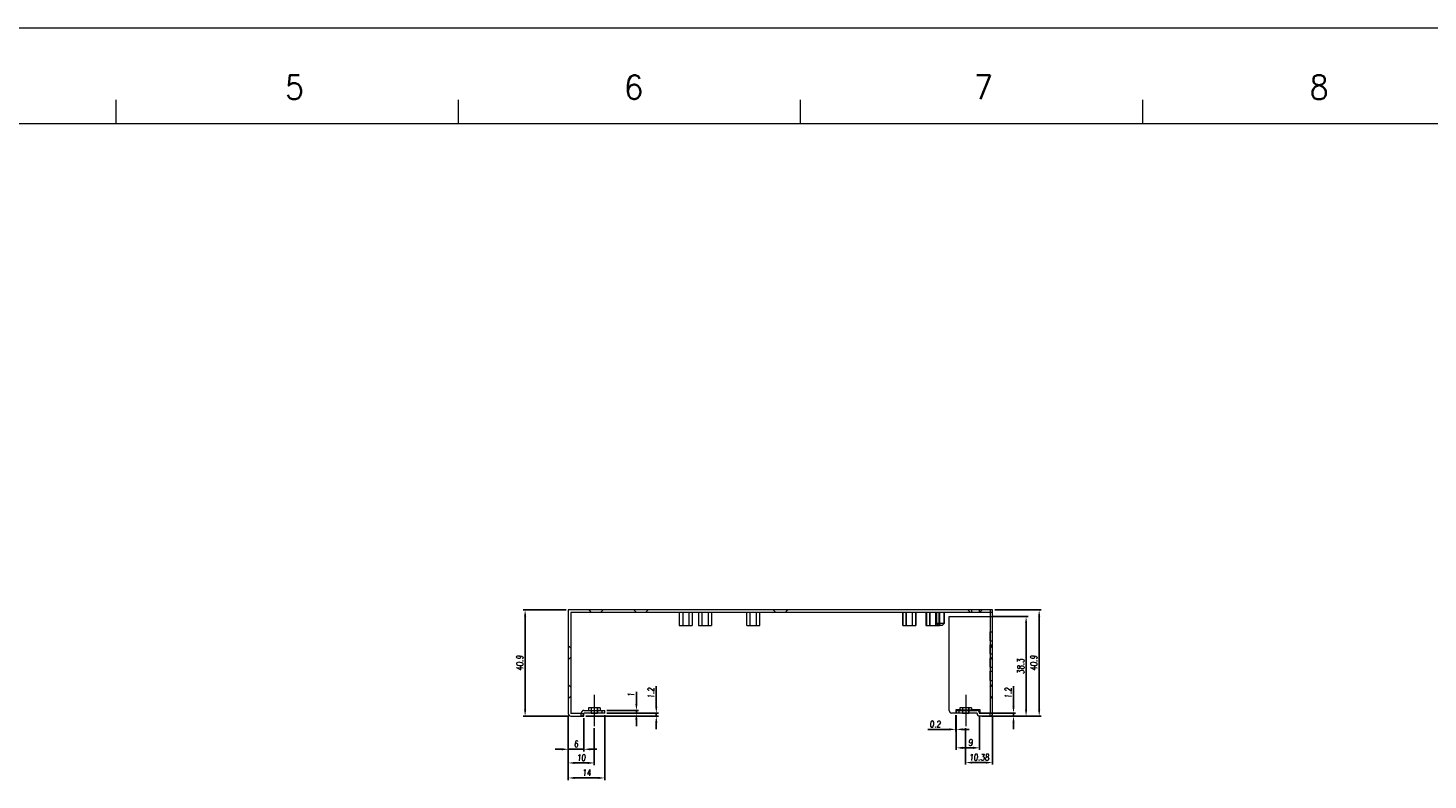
# Model space of a CAD drawing. Header units: millimetres. Extents: x 4497 to 11741, y 5958 to 12619.
# Tile 382 of 424: x 7597 to 8136, y 10029 to 10319. Entities that reach past the tile are written whole.
import ezdxf
from ezdxf.enums import TextEntityAlignment as Align

# ---------------------------------------------------------------- set-up
doc = ezdxf.new("R2010")
doc.units = ezdxf.units.MM
doc.header["$LTSCALE"] = 0.8
doc.header["$PDMODE"] = 3
doc.header["$PDSIZE"] = 0.3125
doc.linetypes.add('CENTER', pattern=[50.8, 31.75, -6.35, 6.35, -6.35])
doc.linetypes.add('HIDDEN', pattern=[9.525, 6.35, -3.175])
doc.layers.get('0').update_dxf_attribs({"linetype": 'CONTINUOUS', "lineweight": 0})
doc.layers.get('Defpoints').update_dxf_attribs({"linetype": 'CONTINUOUS', "lineweight": 0})
for name, color, linetype, lineweight in [('1', 2, 'CENTER', 0), ('2', 3, 'CONTINUOUS', 0), ('3', 5, 'HIDDEN', 0)]:
    doc.layers.add(name, color=color, linetype=linetype, lineweight=lineweight)
doc.styles.get("Standard").update_dxf_attribs({"font": 'romans.shx', "width": 0.8, "oblique": 5, "bigfont": 'whgtxt.shx'})
doc.dimstyles.get("Standard").update_dxf_attribs({"dimtxt": 2.5, "dimasz": 2.5, "dimexe": 0.8, "dimexo": 0.8, "dimgap": 0.8, "dimtad": 1, "dimdsep": 46, "dimtxsty": 'Standard', "dimcen": 0, "dimclrd": 3, "dimclre": 3, "dimclrt": 3, "dimazin": 0, "dimtp": 0.001, "dimtm": 0.001, "dimtfac": 1, "dimtmove": 0, "dimatfit": 3, "dimfxl": 0, "dimtolj": 1, "dimarcsym": 0})

# ---------------------------------------------------------------- blocks, each defined once
blk = doc.blocks.new('*D503')
at = {"layer": '2', "color": 3, "lineweight": -2}
for p, q in [((7805.12, 10053.93), (7805.12, 10040.19)), ((7811.12, 10052.93), (7811.12, 10040.19)), ((7802.62, 10040.99), (7800.12, 10040.99)), ((7805.12, 10040.99), (7811.12, 10040.99)), ((7813.62, 10040.99), (7816.12, 10040.99))]:
    blk.add_line(p, q, dxfattribs=at)
at = {"layer": '2', "color": 3}
for points in [[(7802.62, 10041.4), (7802.62, 10040.57), (7805.12, 10040.99)], [(7813.62, 10041.4), (7813.62, 10040.57), (7811.12, 10040.99)]]:
    blk.add_solid(points, dxfattribs=at)
at = {"layer": 'Defpoints', "color": 0}
for p in [(7805.12, 10054.73), (7811.12, 10053.73), (7811.12, 10040.99)]:
    blk.add_point(p, dxfattribs=at)
at = {"layer": '2', "color": 3, "insert": (7808.12, 10043.04), "char_height": 2.5, "attachment_point": 5}
blk.add_mtext('\\A1;6', dxfattribs=at)
blk = doc.blocks.new('*D504')
at = {"layer": '2', "color": 3, "lineweight": -2}
for p, q in [((7805.12, 10053.93), (7805.12, 10029.15)), ((7819.12, 10054.13), (7819.12, 10029.15)), ((7807.62, 10029.95), (7816.62, 10029.95))]:
    blk.add_line(p, q, dxfattribs=at)
at = {"layer": '2', "color": 3}
for points in [[(7807.62, 10030.37), (7807.62, 10029.54), (7805.12, 10029.95)], [(7816.62, 10030.37), (7816.62, 10029.54), (7819.12, 10029.95)]]:
    blk.add_solid(points, dxfattribs=at)
at = {"layer": 'Defpoints', "color": 0}
for p in [(7805.12, 10054.73), (7819.12, 10054.93), (7819.12, 10029.95)]:
    blk.add_point(p, dxfattribs=at)
at = {"layer": '2', "color": 3, "insert": (7812.12, 10032), "char_height": 2.5, "attachment_point": 5}
blk.add_mtext('\\A1;14', dxfattribs=at)
blk = doc.blocks.new('*D505')
at = {"layer": '2', "color": 3, "lineweight": -2}
for p, q in [((7838.97, 10057.43), (7838.97, 10065.34)), ((7811.92, 10053.73), (7839.77, 10053.73)), ((7819.92, 10054.93), (7839.77, 10054.93)), ((7838.97, 10053.73), (7838.97, 10054.93)), ((7838.97, 10051.23), (7838.97, 10048.73))]:
    blk.add_line(p, q, dxfattribs=at)
at = {"layer": '2', "color": 3}
for points in [[(7838.55, 10057.43), (7839.38, 10057.43), (7838.97, 10054.93)], [(7838.55, 10051.23), (7839.38, 10051.23), (7838.97, 10053.73)]]:
    blk.add_solid(points, dxfattribs=at)
at = {"layer": 'Defpoints', "color": 0}
for p in [(7811.12, 10053.73), (7819.12, 10054.93), (7838.97, 10054.93)]:
    blk.add_point(p, dxfattribs=at)
at = {"layer": '2', "color": 3, "insert": (7836.92, 10062.64), "char_height": 2.5, "attachment_point": 5, "rotation": 90}
blk.add_mtext('\\A1;1.2', dxfattribs=at)
blk = doc.blocks.new('*D506')
at = {"layer": '2', "color": 3, "lineweight": -2}
for p, q in [((7831.32, 10058.43), (7831.32, 10063.05)), ((7819.92, 10055.93), (7832.12, 10055.93)), ((7819.92, 10054.93), (7832.12, 10054.93)), ((7831.32, 10054.93), (7831.32, 10055.93)), ((7831.32, 10052.43), (7831.32, 10049.93))]:
    blk.add_line(p, q, dxfattribs=at)
at = {"layer": '2', "color": 3}
for points in [[(7830.9, 10058.43), (7831.73, 10058.43), (7831.32, 10055.93)], [(7830.9, 10052.43), (7831.73, 10052.43), (7831.32, 10054.93)]]:
    blk.add_solid(points, dxfattribs=at)
at = {"layer": 'Defpoints', "color": 0}
for p in [(7819.12, 10055.93), (7819.12, 10054.93), (7831.32, 10055.93)]:
    blk.add_point(p, dxfattribs=at)
at = {"layer": '2', "color": 3, "insert": (7829.27, 10061.99), "char_height": 2.5, "attachment_point": 5, "rotation": 90}
blk.add_mtext('\\A1;1', dxfattribs=at)
blk = doc.blocks.new('*D507')
at = {"layer": '2', "color": 3, "lineweight": -2}
for p, q in [((7804.32, 10094.63), (7787.72, 10094.63)), ((7788.52, 10056.23), (7788.52, 10092.13)), ((7805.32, 10053.73), (7787.72, 10053.73))]:
    blk.add_line(p, q, dxfattribs=at)
at = {"layer": '2', "color": 3}
for points in [[(7788.11, 10092.13), (7788.94, 10092.13), (7788.52, 10094.63)], [(7788.11, 10056.23), (7788.94, 10056.23), (7788.52, 10053.73)]]:
    blk.add_solid(points, dxfattribs=at)
at = {"layer": 'Defpoints', "color": 0}
for p in [(7788.52, 10094.63), (7805.12, 10094.63), (7806.12, 10053.73)]:
    blk.add_point(p, dxfattribs=at)
at = {"layer": '2', "color": 3, "insert": (7786.47, 10074.18), "char_height": 2.5, "attachment_point": 5, "rotation": 90}
blk.add_mtext('\\A1;40.9', dxfattribs=at)
blk = doc.blocks.new('*D508')
at = {"layer": '2', "color": 3, "lineweight": -2}
for p, q in [((7969.12, 10094.63), (7987.01, 10094.63)), ((7986.21, 10056.23), (7986.21, 10092.13)), ((7968.12, 10053.73), (7987.01, 10053.73))]:
    blk.add_line(p, q, dxfattribs=at)
at = {"layer": '2', "color": 3}
for points in [[(7985.79, 10092.13), (7986.62, 10092.13), (7986.21, 10094.63)], [(7985.79, 10056.23), (7986.62, 10056.23), (7986.21, 10053.73)]]:
    blk.add_solid(points, dxfattribs=at)
at = {"layer": 'Defpoints', "color": 0}
for p in [(7968.32, 10094.63), (7986.21, 10094.63), (7967.32, 10053.73)]:
    blk.add_point(p, dxfattribs=at)
at = {"layer": '2', "color": 3, "insert": (7984.16, 10074.18), "char_height": 2.5, "attachment_point": 5, "rotation": 90}
blk.add_mtext('\\A1;40.9', dxfattribs=at)
blk = doc.blocks.new('*D509')
at = {"layer": '2', "color": 3, "lineweight": -2}
for p, q in [((7976.34, 10057.43), (7976.34, 10065.34)), ((7963.12, 10054.93), (7977.14, 10054.93)), ((7964.12, 10053.73), (7977.14, 10053.73)), ((7976.34, 10053.73), (7976.34, 10054.93)), ((7976.34, 10051.23), (7976.34, 10048.73))]:
    blk.add_line(p, q, dxfattribs=at)
at = {"layer": '2', "color": 3}
for points in [[(7975.92, 10057.43), (7976.75, 10057.43), (7976.34, 10054.93)], [(7975.92, 10051.23), (7976.75, 10051.23), (7976.34, 10053.73)]]:
    blk.add_solid(points, dxfattribs=at)
at = {"layer": 'Defpoints', "color": 0}
for p in [(7962.32, 10054.93), (7963.32, 10053.73), (7976.34, 10054.93)]:
    blk.add_point(p, dxfattribs=at)
at = {"layer": '2', "color": 3, "insert": (7974.29, 10062.64), "char_height": 2.5, "attachment_point": 5, "rotation": 90}
blk.add_mtext('\\A1;1.2', dxfattribs=at)
blk = doc.blocks.new('*D510')
at = {"layer": '2', "color": 3, "lineweight": -2}
for p, q in [((7954.12, 10054.13), (7954.12, 10047.84)), ((7954.32, 10054.13), (7954.32, 10047.84)), ((7951.62, 10048.64), (7943.34, 10048.64)), ((7954.32, 10048.64), (7954.12, 10048.64)), ((7956.82, 10048.64), (7959.32, 10048.64))]:
    blk.add_line(p, q, dxfattribs=at)
at = {"layer": '2', "color": 3}
for points in [[(7951.62, 10049.06), (7951.62, 10048.22), (7954.12, 10048.64)], [(7956.82, 10049.06), (7956.82, 10048.22), (7954.32, 10048.64)]]:
    blk.add_solid(points, dxfattribs=at)
at = {"layer": 'Defpoints', "color": 0}
for p in [(7954.12, 10054.93), (7954.32, 10054.93), (7954.32, 10048.64)]:
    blk.add_point(p, dxfattribs=at)
at = {"layer": '2', "color": 3, "insert": (7946.23, 10050.69), "char_height": 2.5, "attachment_point": 5}
blk.add_mtext('\\A1;0.2', dxfattribs=at)
blk = doc.blocks.new('*D511')
at = {"layer": '2', "color": 3, "lineweight": -2}
for p, q in [((7968.32, 10053.93), (7968.32, 10035.07)), ((7957.94, 10049.13), (7957.94, 10035.07)), ((7965.82, 10035.87), (7960.44, 10035.87))]:
    blk.add_line(p, q, dxfattribs=at)
at = {"layer": '2', "color": 3}
for points in [[(7960.44, 10036.28), (7960.44, 10035.45), (7957.94, 10035.87)], [(7965.82, 10036.28), (7965.82, 10035.45), (7968.32, 10035.87)]]:
    blk.add_solid(points, dxfattribs=at)
at = {"layer": 'Defpoints', "color": 0}
for p in [(7968.32, 10054.73), (7957.94, 10049.93), (7957.94, 10035.87)]:
    blk.add_point(p, dxfattribs=at)
at = {"layer": '2', "color": 3, "insert": (7963.13, 10037.92), "char_height": 2.5, "attachment_point": 5}
blk.add_mtext('\\A1;10.38', dxfattribs=at)
blk = doc.blocks.new('*D512')
at = {"layer": '2', "color": 3, "lineweight": -2}
for p, q in [((7954.32, 10054.13), (7954.32, 10040.74)), ((7963.32, 10053.93), (7963.32, 10040.74)), ((7956.82, 10041.54), (7960.82, 10041.54))]:
    blk.add_line(p, q, dxfattribs=at)
at = {"layer": '2', "color": 3}
for points in [[(7956.82, 10041.96), (7956.82, 10041.12), (7954.32, 10041.54)], [(7960.82, 10041.96), (7960.82, 10041.12), (7963.32, 10041.54)]]:
    blk.add_solid(points, dxfattribs=at)
at = {"layer": 'Defpoints', "color": 0}
for p in [(7954.32, 10054.93), (7963.32, 10054.73), (7963.32, 10041.54)]:
    blk.add_point(p, dxfattribs=at)
at = {"layer": '2', "color": 3, "insert": (7959.83, 10043.59), "char_height": 2.5, "attachment_point": 5}
blk.add_mtext('\\A1;9', dxfattribs=at)
blk = doc.blocks.new('*D513')
at = {"layer": '2', "color": 3, "lineweight": -2}
for p, q in [((7968.12, 10092.03), (7981.98, 10092.03)), ((7981.18, 10056.23), (7981.18, 10089.53)), ((7968.12, 10053.73), (7981.98, 10053.73))]:
    blk.add_line(p, q, dxfattribs=at)
at = {"layer": '2', "color": 3}
for points in [[(7980.77, 10089.53), (7981.6, 10089.53), (7981.18, 10092.03)], [(7980.77, 10056.23), (7981.6, 10056.23), (7981.18, 10053.73)]]:
    blk.add_solid(points, dxfattribs=at)
at = {"layer": 'Defpoints', "color": 0}
for p in [(7967.32, 10092.03), (7981.18, 10092.03), (7967.32, 10053.73)]:
    blk.add_point(p, dxfattribs=at)
at = {"layer": '2', "color": 3, "insert": (7979.13, 10072.88), "char_height": 2.5, "attachment_point": 5, "rotation": 90}
blk.add_mtext('\\A1;38.3', dxfattribs=at)
blk = doc.blocks.new('*D514')
at = {"layer": '2', "color": 3, "lineweight": -2}
for p, q in [((7805.12, 10053.93), (7805.12, 10034.92)), ((7815.12, 10049.13), (7815.12, 10034.92)), ((7807.62, 10035.72), (7812.62, 10035.72))]:
    blk.add_line(p, q, dxfattribs=at)
at = {"layer": '2', "color": 3}
for points in [[(7807.62, 10036.14), (7807.62, 10035.31), (7805.12, 10035.72)], [(7812.62, 10036.14), (7812.62, 10035.31), (7815.12, 10035.72)]]:
    blk.add_solid(points, dxfattribs=at)
at = {"layer": 'Defpoints', "color": 0}
for p in [(7805.12, 10054.73), (7815.12, 10049.93), (7815.12, 10035.72)]:
    blk.add_point(p, dxfattribs=at)
at = {"layer": '2', "color": 3, "insert": (7810.12, 10037.77), "char_height": 2.5, "attachment_point": 5}
blk.add_mtext('\\A1;10', dxfattribs=at)

msp = doc.modelspace()

# ---------------------------------------------------------------- linework, layer by layer
for p, q in [((7058.949, 10318.607), (9247.09, 10318.607)), ((7631.289, 10281.801), (7631.289, 10291.002)), ((7762.872, 10281.801), (7762.872, 10291.002)), ((7894.454, 10281.801), (7894.454, 10291.002)), ((8026.037, 10281.801), (8026.037, 10291.002)), ((7104.957, 10281.801), (9210.283, 10281.801))]:
    msp.add_line(p, q)
at = {"linetype": 'Continuous'}
for p, q in [((7805.122, 10094.634), (7805.122, 10054.734)), ((7968.322, 10094.634), (7805.122, 10094.634)), ((7806.122, 10093.634), (7806.122, 10054.734)), ((7967.322, 10093.634), (7806.122, 10093.634)), ((7847.822, 10093.634), (7847.822, 10088.634)), ((7852.822, 10093.634), (7852.822, 10088.634)), ((7855.222, 10093.634), (7855.222, 10088.634)), ((7860.222, 10093.634), (7860.222, 10088.634)), ((7873.752, 10088.634), (7873.752, 10093.634)), ((7878.752, 10088.634), (7878.752, 10093.634)), ((7933.722, 10093.634), (7933.722, 10088.634)), ((7938.722, 10093.634), (7938.722, 10088.634)), ((7942.682, 10093.634), (7942.682, 10088.634)), ((7946.722, 10093.634), (7946.722, 10089.434)), ((7946.722, 10089.434), (7946.722, 10093.634)), ((7949.722, 10093.634), (7949.722, 10089.434)), ((7949.722, 10089.434), (7949.722, 10093.634)), ((7951.622, 10092.034), (7967.322, 10092.034)), ((7951.622, 10055.934), (7951.622, 10092.034)), ((7967.322, 10093.634), (7967.322, 10054.734)), ((7968.322, 10054.734), (7968.322, 10094.634)), ((7847.822, 10088.634), (7852.822, 10088.634)), ((7855.222, 10088.634), (7860.222, 10088.634)), ((7873.754, 10088.634), (7878.749, 10088.634)), ((7933.722, 10088.634), (7938.722, 10088.634)), ((7942.682, 10088.634), (7947.522, 10088.634)), ((7949.722, 10089.434), (7946.722, 10089.434)), ((7947.522, 10088.634), (7946.722, 10089.434)), ((7948.922, 10088.634), (7947.522, 10088.634)), ((7948.922, 10088.634), (7949.722, 10089.434)), ((7810.122, 10054.734), (7806.122, 10054.734)), ((7806.122, 10053.734), (7811.122, 10053.734)), ((7810.122, 10054.734), (7810.122, 10054.934)), ((7811.122, 10055.934), (7819.122, 10055.934)), ((7811.122, 10053.734), (7811.122, 10054.934)), ((7819.122, 10054.934), (7811.122, 10054.934)), ((7812.922, 10056.934), (7812.922, 10055.934)), ((7817.322, 10056.934), (7812.922, 10056.934)), ((7817.322, 10056.934), (7817.322, 10055.934)), ((7818.122, 10054.934), (7818.122, 10055.934)), ((7819.122, 10054.934), (7819.122, 10055.934)), ((7954.122, 10054.934), (7952.622, 10054.934)), ((7955.742, 10056.134), (7954.122, 10056.134)), ((7954.122, 10056.134), (7954.122, 10054.934)), ((7954.322, 10055.934), (7962.322, 10055.934)), ((7954.322, 10055.934), (7954.322, 10054.934)), ((7962.322, 10054.934), (7954.322, 10054.934)), ((7955.322, 10055.934), (7955.322, 10054.934)), ((7960.142, 10056.934), (7955.742, 10056.934)), ((7955.742, 10056.934), (7955.742, 10055.934)), ((7960.142, 10056.934), (7960.142, 10055.934)), ((7963.522, 10056.134), (7960.142, 10056.134)), ((7962.322, 10054.734), (7962.322, 10054.934)), ((7963.322, 10054.934), (7963.322, 10054.734)), ((7967.322, 10054.734), (7963.322, 10054.734)), ((7967.322, 10053.734), (7963.322, 10053.734)), ((7963.522, 10054.934), (7963.522, 10056.134)), ((7967.322, 10054.934), (7963.522, 10054.934))]:
    msp.add_line(p, q, dxfattribs=at)
for centre, start, end in [((7806.122, 10054.734), 180, 270), ((7811.122, 10054.934), 90, 180), ((7810.122, 10054.734), 270, 0), ((7952.622, 10055.934), 180, 270), ((7962.322, 10054.934), 0, 90), ((7963.322, 10054.734), 180, 270), ((7967.322, 10054.734), 270, 0)]:
    msp.add_arc(centre, 1, start, end, dxfattribs=at)
at = {"layer": '1'}
for p, q in [((7815.122, 10061.934), (7815.122, 10049.934)), ((7957.942, 10061.934), (7957.942, 10049.934))]:
    msp.add_line(p, q, dxfattribs=at)
at = {"layer": '3'}
for p, q in [((7812.972, 10094.634), (7813.972, 10093.634)), ((7818.472, 10094.634), (7817.472, 10093.634)), ((7830.372, 10094.634), (7831.372, 10093.634)), ((7835.872, 10094.634), (7834.872, 10093.634)), ((7852.822, 10093.634), (7847.822, 10093.634)), ((7849.122, 10093.634), (7849.122, 10088.634)), ((7851.522, 10093.634), (7851.522, 10088.634)), ((7860.222, 10093.634), (7855.222, 10093.634)), ((7856.522, 10093.634), (7856.522, 10088.634)), ((7858.922, 10093.634), (7858.922, 10088.634)), ((7878.752, 10093.634), (7873.752, 10093.634)), ((7875.052, 10088.634), (7875.052, 10093.634)), ((7877.452, 10088.634), (7877.452, 10093.634)), ((7883.972, 10094.634), (7884.972, 10093.634)), ((7889.472, 10094.634), (7888.472, 10093.634)), ((7938.752, 10093.634), (7933.722, 10093.634)), ((7933.752, 10088.634), (7933.752, 10093.634)), ((7935.022, 10093.634), (7935.022, 10088.634)), ((7935.052, 10088.634), (7935.052, 10093.634)), ((7937.422, 10093.634), (7937.422, 10088.634)), ((7937.452, 10088.634), (7937.452, 10093.634)), ((7938.752, 10088.634), (7938.752, 10093.634)), ((7949.722, 10093.634), (7942.682, 10093.634)), ((7942.822, 10093.634), (7942.822, 10088.634)), ((7944.062, 10093.634), (7944.062, 10088.634)), ((7944.202, 10093.634), (7944.202, 10088.634)), ((7946.302, 10093.634), (7946.302, 10088.634)), ((7946.442, 10093.634), (7946.442, 10088.634)), ((7947.682, 10093.634), (7947.682, 10088.634)), ((7947.822, 10093.634), (7947.822, 10088.634)), ((7958.772, 10094.634), (7959.772, 10093.634)), ((7960.222, 10094.634), (7960.222, 10093.634)), ((7963.222, 10093.634), (7963.222, 10094.634)), ((7964.272, 10094.634), (7963.272, 10093.634)), ((7967.322, 10094.634), (7967.322, 10093.634)), ((7968.322, 10093.634), (7967.322, 10093.634)), ((7967.322, 10092.034), (7968.322, 10092.034)), ((7938.722, 10088.634), (7938.749, 10088.634)), ((7947.522, 10088.634), (7947.822, 10088.634)), ((7967.322, 10086.244), (7968.322, 10086.244)), ((7967.322, 10082.744), (7967.322, 10086.244)), ((7968.322, 10082.744), (7968.322, 10086.244)), ((7806.122, 10079.884), (7805.122, 10080.884)), ((7967.322, 10082.744), (7968.322, 10082.744)), ((7967.322, 10081.164), (7968.322, 10081.164)), ((7967.322, 10077.664), (7967.322, 10081.164)), ((7967.322, 10079.884), (7968.322, 10080.884)), ((7968.322, 10077.664), (7968.322, 10081.164)), ((7806.122, 10076.384), (7805.122, 10075.384)), ((7967.322, 10077.664), (7968.322, 10077.664)), ((7967.322, 10076.384), (7968.322, 10075.384)), ((7967.322, 10076.084), (7968.322, 10076.084)), ((7967.322, 10072.584), (7967.322, 10076.084)), ((7968.322, 10072.584), (7968.322, 10076.084)), ((7967.322, 10072.584), (7968.322, 10072.584)), ((7967.322, 10071.004), (7968.322, 10071.004)), ((7967.322, 10067.504), (7967.322, 10071.004)), ((7968.322, 10067.504), (7968.322, 10071.004)), ((7806.122, 10064.884), (7805.122, 10065.884)), ((7967.322, 10067.504), (7968.322, 10067.504)), ((7967.322, 10064.884), (7968.322, 10065.884)), ((7806.122, 10061.384), (7805.122, 10060.384)), ((7967.322, 10061.384), (7968.322, 10060.384)), ((7810.122, 10053.734), (7810.122, 10054.734)), ((7810.122, 10054.734), (7811.122, 10054.734)), ((7813.922, 10056.934), (7813.922, 10054.934)), ((7813.922, 10056.934), (7813.922, 10054.934)), ((7813.922, 10054.934), (7816.322, 10054.934)), ((7816.322, 10056.934), (7816.322, 10054.934)), ((7816.322, 10054.934), (7816.322, 10056.934)), ((7955.742, 10056.134), (7960.142, 10056.134)), ((7956.742, 10056.934), (7956.742, 10054.934)), ((7956.742, 10056.934), (7956.742, 10054.934)), ((7956.742, 10054.934), (7959.142, 10054.934)), ((7959.142, 10056.934), (7959.142, 10054.934)), ((7959.142, 10054.934), (7959.142, 10056.934)), ((7967.322, 10054.934), (7968.322, 10054.934)), ((7967.322, 10053.734), (7967.322, 10054.734))]:
    msp.add_line(p, q, dxfattribs=at)

# ---------------------------------------------------------------- texts
at = {"width": 0.933333}
for s, p in [('5', (7699.846, 10295.783)), ('6', (7830.285, 10295.783)), ('7', (7964.758, 10295.783)), ('8', (8093.852, 10295.783))]:
    msp.add_text(s, height=9.202, dxfattribs=at).set_placement(p, align=Align.MIDDLE_CENTER)

# ---------------------------------------------------------------- dimensions: what is measured, and where the dimension line sits
at = {"layer": '2'}
for base, p1, p2, picture, middle in [((7788.523, 10094.634), (7806.122, 10053.734), (7805.122, 10094.634), '*D507', (7786.473, 10074.184)), ((7838.967, 10054.934), (7811.122, 10053.734), (7819.122, 10054.934), '*D505', (7836.917, 10062.639)), ((7831.316, 10055.934), (7819.122, 10054.934), (7819.122, 10055.934), '*D506', (7829.266, 10061.993))]:
    dim = msp.add_linear_dim(base=base, p1=p1, p2=p2, angle=90, dimstyle='Standard', override={"dimazin": 2}, dxfattribs=at)
    dim.commit()
    dim.dimension.update_dxf_attribs({"geometry": picture, "text_midpoint": middle})
for base, p1, p2, picture, middle in [((7986.205, 10094.634), (7967.322, 10053.734), (7968.322, 10094.634), '*D508', (7986.205, 10074.184)), ((7981.182, 10092.034), (7967.322, 10053.734), (7967.322, 10092.034), '*D513', (7981.182, 10072.884)), ((7976.336, 10054.934), (7963.322, 10053.734), (7962.322, 10054.934), '*D509', (7976.336, 10062.639))]:
    dim = msp.add_linear_dim(base=base, p1=p1, p2=p2, angle=90, dimstyle='Standard', override={"dimazin": 2}, dxfattribs=at)
    dim.commit()
    dim.dimension.update_dxf_attribs({"geometry": picture, "text_midpoint": middle, "dimtype": 160})
for base, p2, picture, middle in [((7811.122, 10040.987), (7811.122, 10053.734), '*D503', (7808.122, 10043.037)), ((7815.122, 10035.723), (7815.122, 10049.934), '*D514', (7810.122, 10037.773))]:
    dim = msp.add_linear_dim(base=base, p1=(7805.122, 10054.734), p2=p2, dimstyle='Standard', override={"dimazin": 2}, dxfattribs=at)
    dim.commit()
    dim.dimension.update_dxf_attribs({"geometry": picture, "text_midpoint": middle})
for base, p1, p2, picture, middle in [((7819.122, 10029.955), (7805.122, 10054.734), (7819.122, 10054.934), '*D504', (7812.122, 10029.955)), ((7954.322, 10048.639), (7954.122, 10054.934), (7954.322, 10054.934), '*D510', (7946.232, 10048.639)), ((7963.322, 10041.539), (7954.322, 10054.934), (7963.322, 10054.734), '*D512', (7959.832, 10041.539)), ((7957.942, 10035.868), (7968.322, 10054.734), (7957.942, 10049.934), '*D511', (7963.132, 10035.868))]:
    dim = msp.add_linear_dim(base=base, p1=p1, p2=p2, dimstyle='Standard', override={"dimazin": 2}, dxfattribs=at)
    dim.commit()
    dim.dimension.update_dxf_attribs({"geometry": picture, "text_midpoint": middle, "dimtype": 160})

doc.saveas('drawing.dxf')
